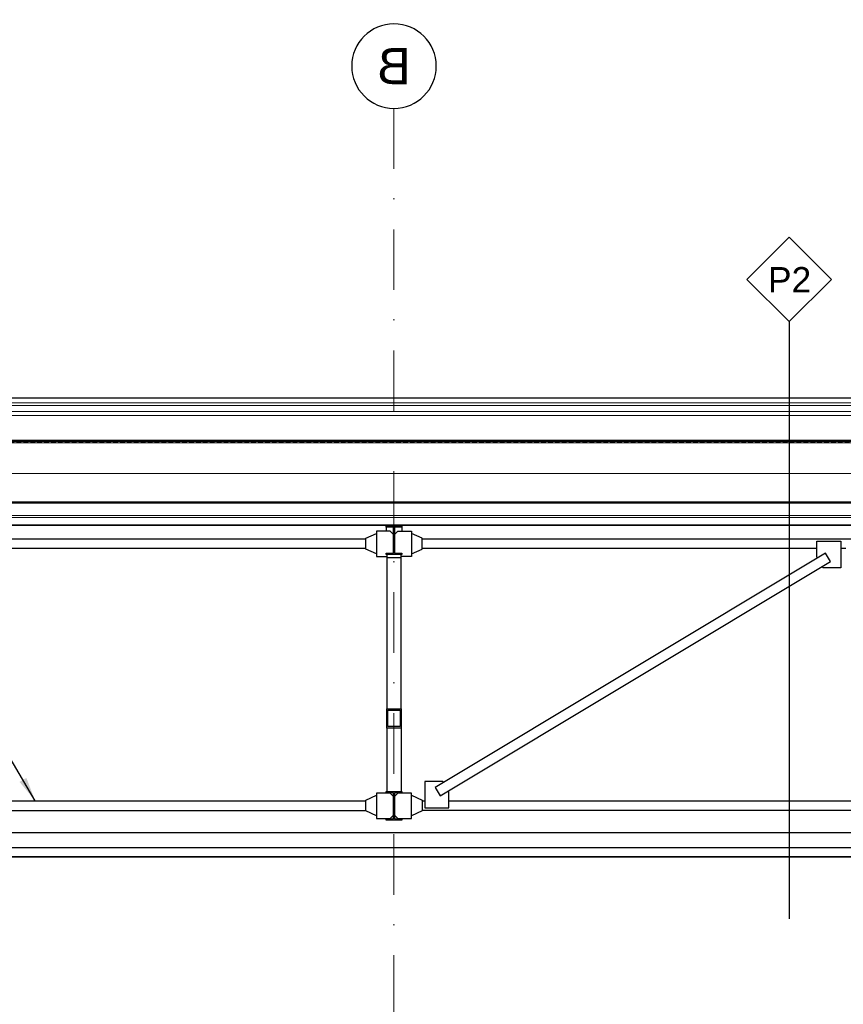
# Model space of a CAD drawing. Header units: millimetres. Extents: x -4835 to 23023, y -15404 to 3906.
# Tile 400 of 409: x 10931 to 11272, y 1871 to 2279. Entities that reach past the tile are written whole.
import ezdxf

# ---------------------------------------------------------------- set-up
doc = ezdxf.new("R2010")
doc.units = ezdxf.units.MM
for name, pattern in [('DASHDOT', [1, 0.5, -0.25, 0, -0.25]), ('DASHED', [19.05, 12.7, -6.35]), ('JIS_02_1.0', [2, 1, -1])]:
    doc.linetypes.add(name, pattern=pattern)
doc.layers.get('0').update_dxf_attribs({"lineweight": 9})
for name, color, linetype, lineweight in [('-AGP1_OSIE', 2, 'DASHDOT', 9), ('a___cienka___0.15', 10, 'Continuous', 15), ('a___ocieplenie', 214, 'BATTING', 5), ('a___przekrojowa___0.5', 7, 'Continuous', 25), ('a___widokowa_0.25', 130, 'Continuous', 25)]:
    doc.layers.add(name, color=color, linetype=linetype, lineweight=lineweight)
doc.layers.add('a___wymiary', color=7, linetype='Continuous', lineweight=5, true_color=0x666666)
for name, color, linetype in [('Budowlane - Opisy', 7, 'Continuous'), ('Budowlane - Sufit', 7, 'Continuous'), ('struktura', 7, 'Continuous')]:
    doc.layers.add(name, color=color, linetype=linetype)
doc.styles.add('ARIAL', font='arial.ttf', dxfattribs={"width": 0.8})
doc.styles.add('GENERATED_STYLE_1', font='arialbd.ttf', dxfattribs={"width": 0.999153})
doc.styles.add('GENERATED_STYLE_2', font='ARIAL.TTF', dxfattribs={"width": 0.999153})
doc.linetypes.add('BATTING', pattern='A,0.0001,-0.1,[134,ltypeshp.shx,S=0.1,R=0,X=-0.1,Y=0],-0.2,[134,ltypeshp.shx,S=0.1,R=180,X=0.1,Y=0],-0.1', length=0.4001)
doc.dimstyles.new('1_50', dxfattribs={"dimtxt": 9, "dimasz": 5, "dimexe": 1.25, "dimexo": 0.625, "dimgap": 1.5, "dimtad": 1, "dimdec": 3, "dimrnd": 0.5, "dimdsep": 46, "dimtxsty": 'ARIAL', "dimblk": 'znacznik', "dimcen": 1.5, "dimse1": 1, "dimse2": 1, "dimclrd": 6, "dimclrt": 6, "dimazin": 0, "dimtfac": 1, "dimtdec": 3, "dimtmove": 0, "dimatfit": 3, "dimldrblk": 'znacznik', "dimfxl": 1, "dimarcsym": 0})
doc.dimstyles.new('GENERATED_STYLE__61', dxfattribs={"dimtxt": 10, "dimasz": 9.5, "dimexe": 0.18, "dimexo": 0, "dimgap": 0.09, "dimtad": 0, "dimdec": 1, "dimzin": 0, "dimdsep": 46, "dimtxsty": 'GENERATED_STYLE_1', "dimblk": 'ARROWHEAD_1', "dimblk1": 'ARROWHEAD_1', "dimblk2": 'ARROWHEAD_1', "dimcen": 0.09, "dimclrd": 256, "dimclre": 256, "dimclrt": 256, "dimazin": 0, "dimtfac": 1, "dimtdec": 4, "dimtmove": 0, "dimatfit": 3, "dimfxl": 1, "dimtolj": 1, "dimtzin": 0, "dimarcsym": 0})

# ---------------------------------------------------------------- blocks, each defined once
blk = doc.blocks.new('ARROWHEAD_1')
at = {"linetype": 'Continuous'}
blk.add_line((0, 0), (-1, 0), dxfattribs=at)
blk.add_circle((0, 0), 0.25, dxfattribs=at)
blk = doc.blocks.new('znacznik')
at = {"layer": 'a___wymiary'}
for p, q in [((0, 1.394), (0, -1.394)), ((1.394, 0), (-1.394, 0))]:
    blk.add_line(p, q, dxfattribs=at)
at = {"layer": 'a___wymiary', "const_width": 0.2}
blk.add_lwpolyline([(0.876, 0.876), (-0.876, -0.876)], dxfattribs=at)
blk = doc.blocks.new('*D622')
at = {"layer": 'a___wymiary', "color": 6, "lineweight": -2}
for p, q in [((10177.24, 2121.96), (10177.24, 2160.84)), ((10177.24, 2109.41), (10177.24, 2116.96))]:
    blk.add_line(p, q, dxfattribs=at)
at = {"layer": 'Defpoints', "color": 0}
for p in [(10177.24, 2121.96), (10939.01, 2121.96), (10204.09, 2104.41)]:
    blk.add_point(p, dxfattribs=at)
at = {"layer": 'a___wymiary', "color": 6, "linetype": 'ByBlock', "lineweight": -2, "xscale": 5, "yscale": 5, "zscale": 5}
for p, rotation in [((10177.24, 2121.96), 90), ((10177.24, 2104.41), 270)]:
    blk.add_blockref('znacznik', p, dxfattribs=dict(at, rotation=rotation))
at = {"layer": 'a___wymiary', "color": 6, "insert": (10171.15, 2150.3), "char_height": 9, "attachment_point": 5, "rotation": 90, "style": 'ARIAL'}
blk.add_mtext('17.5', dxfattribs=at)
blk = doc.blocks.new('osie p 2')
at = {"layer": '-AGP1_OSIE', "ltscale": 50}
for q in [(11204.06, -1119.83), (11204.06, -1120.04)]:
    blk.add_line((11204.06, -277.12), q, dxfattribs=at)
at = {"layer": '-AGP1_OSIE', "linetype": 'ByBlock', "lineweight": 25}
blk.add_ellipse((11204.06, -259.62), major_axis=(12.37, -12.37), ratio=1, start_param=5.497787, end_param=11.780972, dxfattribs=at)
at = {"layer": '-AGP1_OSIE', "linetype": 'ByBlock', "lineweight": 25, "insert": (11204.06, -259.62), "char_height": 15, "attachment_point": 5, "style": 'GENERATED_STYLE_2'}
blk.add_mtext('B', dxfattribs=at)

msp = doc.modelspace()

# ---------------------------------------------------------------- linework, layer by layer
at = {"layer": 'a___cienka___0.15'}
for p, q in [((10729.7958, 2119.967), (11478.2829, 2119.9502)), ((10729.7958, 2118.7682), (11439.824, 2118.7682)), ((10729.7958, 2116.3574), (11439.8034, 2116.3574)), ((10729.7958, 2114.7234), (11441.4121, 2114.7379)), ((11440.0198, 2103.9084), (10011.5718, 2103.9084)), ((11452.7958, 2103.4084), (9998.7958, 2103.4084)), ((11466.7958, 2073.2084), (9984.7958, 2073.2084)), ((11466.7958, 2072.3984), (9984.7958, 2072.3984))]:
    msp.add_line(p, q, dxfattribs=at)
at = {"layer": 'a___cienka___0.15', "linetype": 'JIS_02_1.0', "ltscale": 0.7}
msp.add_line((11439.9012, 2104.1584), (10011.6904, 2104.1584), dxfattribs=at)
at = {"layer": 'a___cienka___0.15', "linetype": 'DASHED', "ltscale": 0.15}
msp.add_line((11440.1113, 2103.6584), (10011.4803, 2103.6584), dxfattribs=at)
at = {"layer": 'a___cienka___0.15', "linetype": 'DASHED', "ltscale": 0.2, "const_width": 0.5}
msp.add_lwpolyline([(9984.7958, 2078.6584), (11466.7958, 2078.6584)], dxfattribs=at)
at = {"layer": 'a___cienka___0.15'}
msp.add_lwpolyline([(9984.7958, 2078.9084), (11466.7958, 2078.9084)], dxfattribs=at)
at = {"layer": 'a___ocieplenie', "ltscale": 27}
msp.add_line((11467.2958, 2090.6584), (9985.2269, 2090.6584), dxfattribs=at)
at = {"layer": 'a___przekrojowa___0.5'}
for p, q in [((10011.7954, 2104.4084), (11439.7962, 2104.4084)), ((11466.7958, 2078.4084), (9984.7958, 2078.4084)), ((11466.7958, 2069.2584), (9984.7958, 2069.2584)), ((11466.7958, 2069.1084), (10237.7958, 2069.1084)), ((10730.7958, 1935.7565), (11466.7958, 1935.7565)), ((11466.7958, 1931.9565), (10730.7958, 1931.9565))]:
    msp.add_line(p, q, dxfattribs=at)
for points in [[(11082.5958, 2069.1091), (11088.9958, 2069.1091), (11088.9958, 2068.4789), (11086.0158, 2068.4789), (11086.0158, 2057.7368), (11088.9958, 2057.7368), (11088.9958, 2057.1067), (11082.5958, 2057.1067), (11082.5958, 2057.7368), (11085.5758, 2057.7368), (11085.5758, 2068.4789), (11082.5958, 2068.4789), (11082.5958, 2069.1091)], [(11082.5958, 1959.0565), (11088.9958, 1959.0565), (11088.9958, 1958.4265), (11086.0158, 1958.4265), (11086.0158, 1947.6865), (11088.9958, 1947.6865), (11088.9958, 1947.0565), (11082.5958, 1947.0565), (11082.5958, 1947.6865), (11085.5758, 1947.6865), (11085.5758, 1958.4265), (11082.5958, 1958.4265), (11082.5958, 1959.0565)]]:
    msp.add_lwpolyline(points, dxfattribs=at)
for points in [[(11082.7958, 1993.2768), (11088.7958, 1993.2768), (11088.7958, 1985.1855), (11082.7958, 1985.1855)], [(11088.2958, 1985.8597), (11083.2958, 1985.8597), (11083.2958, 1992.6025), (11088.2958, 1992.6025)]]:
    msp.add_lwpolyline(points, close=True, dxfattribs=at)
at = {"layer": 'a___widokowa_0.25'}
for p, q in [((10729.7958, 2121.9565), (11478.2926, 2121.9565)), ((11082.5958, 2068.4789), (11082.5958, 2066.7586)), ((11088.9958, 2068.4789), (11088.9958, 2066.7586)), ((10737.5158, 2063.6286), (11074.0758, 2063.6286)), ((11097.5158, 2063.6286), (11446.0758, 2063.6286)), ((11074.0758, 2059.6286), (10737.5158, 2059.6286)), ((11260.7958, 2059.6286), (11097.5158, 2059.6286)), ((11260.7958, 2056.1286), (11260.7958, 2062.6286)), ((11260.7958, 2062.6286), (11270.7958, 2062.6286)), ((11270.7958, 2062.6286), (11270.7958, 2051.6286)), ((11272.7958, 2059.6286), (11270.7958, 2059.6286)), ((11082.7958, 2057.1067), (11082.7958, 1993.2768)), ((11088.7958, 2055.7262), (11082.7958, 2055.7262)), ((11088.7958, 1993.2768), (11088.7958, 2057.1067)), ((11264.4453, 2057.6525), (11102.807, 1960.5817)), ((11261.074, 2055.6279), (11260.7958, 2056.1286)), ((11266.5046, 2054.2234), (11264.4453, 2057.6525)), ((11104.8663, 1957.1526), (11266.5046, 2054.2234)), ((11263.2958, 2051.6286), (11263.0011, 2052.1193)), ((11270.7958, 2051.6286), (11263.2958, 2051.6286)), ((11082.7958, 1985.1855), (11082.7958, 1959.0565)), ((11088.7958, 1985.1855), (11088.7958, 1959.0565)), ((11106.0158, 1963.1765), (11098.5158, 1963.1765)), ((11098.5158, 1963.1765), (11098.5158, 1952.1765)), ((11106.294, 1962.6758), (11106.0158, 1963.1765)), ((11087.4158, 1958.3065), (11086.0158, 1956.9065)), ((11093.0158, 1958.3065), (11087.4158, 1958.3065)), ((11093.0158, 1947.8065), (11093.0158, 1958.3065)), ((11093.0158, 1957.4265), (11097.5158, 1955.4265)), ((11102.807, 1960.5817), (11104.8663, 1957.1526)), ((11108.5158, 1958.6765), (11108.2211, 1959.1673)), ((11108.5158, 1952.1765), (11108.5158, 1958.6765)), ((10737.5158, 1955.1765), (11074.0758, 1955.1765)), ((11097.5158, 1955.4265), (11097.5158, 1950.9265)), ((11097.5158, 1955.1765), (11098.5158, 1955.1765)), ((11108.5158, 1955.1765), (11435.0758, 1955.1765)), ((10737.5158, 1951.1765), (11074.0758, 1951.1765)), ((11086.0158, 1949.2065), (11087.4158, 1947.8065)), ((11097.5158, 1950.9265), (11093.0158, 1948.9265)), ((11446.0758, 1951.1765), (11097.5158, 1951.1765)), ((11098.5158, 1952.1765), (11108.5158, 1952.1765)), ((11087.4158, 1947.8065), (11093.0158, 1947.8065))]:
    msp.add_line(p, q, dxfattribs=at)
for points in [[(11078.5758, 2057.3786), (11074.0758, 2059.3786), (11074.0758, 2063.8786), (11078.5758, 2065.8786)], [(11085.5758, 2065.3586), (11084.1758, 2066.7586), (11078.5758, 2066.7586), (11078.5758, 2056.2586), (11082.7958, 2056.2586)], [(11086.0158, 2065.3586), (11087.4158, 2066.7586), (11093.0158, 2066.7586), (11093.0158, 2056.2586), (11088.7958, 2056.2586)], [(11093.0158, 2057.3786), (11097.5158, 2059.3786), (11097.5158, 2063.8786), (11093.0158, 2065.8786)], [(11078.5758, 1948.9265), (11074.0758, 1950.9265), (11074.0758, 1955.4265), (11078.5758, 1957.4265)], [(11085.5758, 1956.9065), (11084.1758, 1958.3065), (11078.5758, 1958.3065), (11078.5758, 1947.8065), (11084.1758, 1947.8065), (11085.5758, 1949.2065)]]:
    msp.add_lwpolyline(points, dxfattribs=at)
at = {"layer": 'Budowlane - Opisy'}
for p, q in [((11249.4026, 2188.5486), (11231.9026, 2171.0486)), ((11266.9026, 2171.0486), (11249.4026, 2188.5486)), ((11231.9026, 2171.0486), (11249.4026, 2153.5486)), ((11249.4026, 2153.5486), (11266.9026, 2171.0486)), ((11249.4026, 2153.5486), (11249.4026, 1906.2251))]:
    msp.add_line(p, q, dxfattribs=at)
at = {"layer": 'Budowlane - Sufit'}
for p, q in [((10822.7937, 1935.7565), (11466.7958, 1935.7565)), ((10822.7937, 1931.9565), (11466.7958, 1931.9565))]:
    msp.add_line(p, q, dxfattribs=at)
at = {"layer": 'struktura'}
msp.add_line((10755.2958, 1941.9565), (11464.189, 1941.9565), dxfattribs=at)

# ---------------------------------------------------------------- block references
at = {"xscale": -1}
msp.add_blockref('osie p 2', (22289.8511, 2518.9821), dxfattribs=at)

# ---------------------------------------------------------------- texts
at = {"layer": 'Budowlane - Opisy', "insert": (11240.596, 2165.6299), "char_height": 10.5, "attachment_point": 7, "style": 'GENERATED_STYLE_2'}
msp.add_mtext('P2', dxfattribs=at)

# ---------------------------------------------------------------- dimensions: what is measured, and where the dimension line sits
at = {"layer": 'a___wymiary'}
dim = msp.add_linear_dim(base=(10177.2438, 2121.9565), p1=(10204.0902, 2104.4084), p2=(10939.0114, 2121.9565), angle=90, dimstyle='1_50', override={"dimtmove": 1}, dxfattribs=at)
dim.commit()
dim.dimension.update_dxf_attribs({"geometry": '*D622', "text_midpoint": (10180.5587, 2150.2985), "dimtype": 160})

# ---------------------------------------------------------------- leaders
at = {"layer": 'Budowlane - Opisy', "annotation_type": 0, "has_hookline": 1, "hookline_direction": 1, "text_width": 182.9799}
msp.add_leader([(10937.2654, 1955.1765), (10900.7819, 2017.1862), (10872.5031, 2017.1862)], dimstyle='GENERATED_STYLE__61', override={"dimasz": 10}, dxfattribs=at)

doc.saveas('drawing.dxf')
